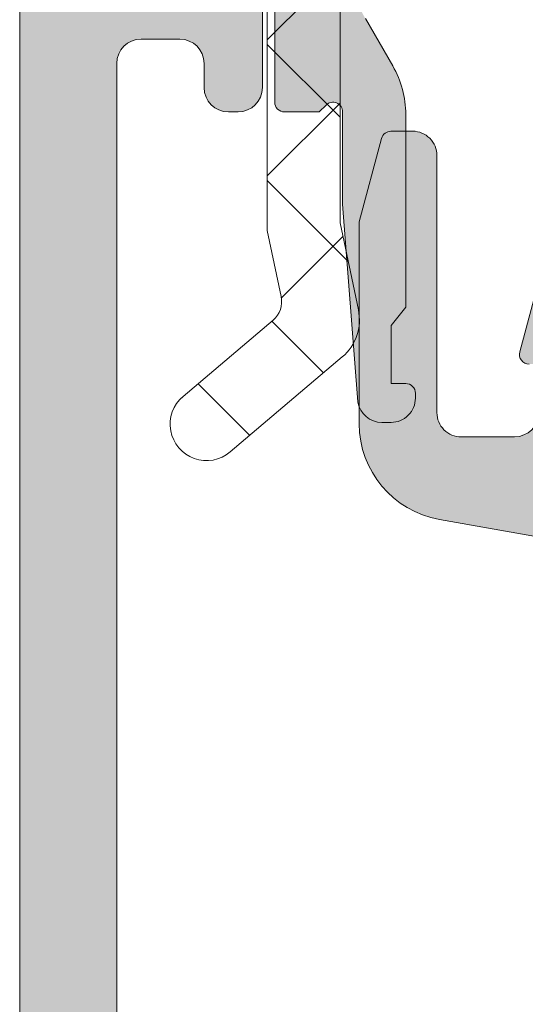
# Model space of a CAD drawing. Header units: millimetres. Extents: x 213386 to 506888, y 183055 to 450952.
# Tile 543 of 656: x 373049 to 373059, y 329685 to 329705. Entities that reach past the tile are written whole.
import ezdxf

# ---------------------------------------------------------------- set-up
doc = ezdxf.new("R2010")
doc.units = ezdxf.units.MM
doc.layers.add('FASÁDA DETAILNÍ', color=255, linetype='Continuous', lineweight=0)
doc.layers.add('NOVA', color=255, linetype='Continuous', lineweight=0)

# ---------------------------------------------------------------- blocks, each defined once
blk = doc.blocks.new('A$C69D17D4D')
at = {"layer": 'FASÁDA DETAILNÍ'}
h = blk.add_hatch(dxfattribs=at)
h.set_pattern_fill('ANSI37', color=256, scale=0.625, angle=90, style=0)
h.set_pattern_definition([(135, (0, 0), (-1.403165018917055, -1.403165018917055), []), (225, (0, 0), (1.403165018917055, -1.403165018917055), [])])
edge = h.paths.add_edge_path()
edge.add_ellipse((-24900.19754156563, 11963.88684667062), major_axis=(-5.039467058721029, 0), ratio=1, start_angle=299.79178446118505, end_angle=355.03553873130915, ccw=False)
edge.add_ellipse((-24902.5523417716, 11967.99993115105), major_axis=(-0.3000000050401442, 0), ratio=1, start_angle=270.00069261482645, end_angle=299.7921729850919, ccw=False)
edge.add_line((-24902.55234539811, 11968.29993115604), (-24902.01806139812, 11968.29993415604))
edge.add_ellipse((-24902.01806016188, 11967.99993439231), major_axis=(-0.2999997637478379, 0), ratio=1, start_angle=179.9999548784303, end_angle=270.0002361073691, ccw=False)
edge.add_line((-24901.71806039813, 11967.99993415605), (-24901.71806039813, 11966.44993715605))
edge.add_ellipse((-24901.41804975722, 11966.44994479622), major_axis=(-0.3000106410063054, 0), ratio=1, start_angle=0.00145911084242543, end_angle=89.99567605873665)
edge.add_line((-24901.41807239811, 11966.14993415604), (-24900.01809039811, 11966.14992315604))
edge.add_ellipse((-24900.0180932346, 11965.84993331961), major_axis=(-0.2999898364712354, 0), ratio=1, start_angle=180.0003507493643, end_angle=269.9994582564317, ccw=False)
edge.add_line((-24899.71810339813, 11965.84993515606), (-24899.71810339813, 11964.14992315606))
edge.add_ellipse((-24900.01811353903, 11964.14993029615), major_axis=(-0.3000101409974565, 0), ratio=1, start_angle=90.00441943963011, end_angle=179.9986363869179, ccw=False)
edge.add_line((-24900.01809039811, 11963.84992015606), (-24901.58192139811, 11963.84993115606))
edge.add_ellipse((-24901.61477842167, 11963.54877209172), major_axis=(-0.3029461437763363, 0), ratio=1, start_angle=-96.22645090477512, end_angle=13.48357731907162)
edge.add_ellipse((-24912.93074274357, 11954.84384896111), major_axis=(-14.00076634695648, 0), ratio=1, start_angle=195.3017322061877, end_angle=218.0756200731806, ccw=False)
edge.add_ellipse((-24898.93850496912, 11958.65056253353), major_axis=(-0.5004721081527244, 0), ratio=1, start_angle=12.91760852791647, end_angle=129.8066343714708)
edge.add_line((-24898.61810339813, 11958.26609515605), (-24898.61810339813, 11966.54937415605))
edge.add_ellipse((-24899.11810310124, 11966.54937362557), major_axis=(-0.4999997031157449, 0), ratio=1, start_angle=180.0000607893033, end_angle=240.0000196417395)
edge.add_line((-24898.86810339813, 11966.98238615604), (-24899.16810339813, 11967.15559215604))
edge.add_ellipse((-24898.918103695, 11967.58860468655), major_axis=(-0.4999997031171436, 0), ratio=1, start_angle=6.078951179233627e-05, end_angle=60.00001964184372, ccw=False)
edge.add_line((-24899.41810339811, 11967.58860415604), (-24899.41810339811, 11969.21795215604))
edge.add_ellipse((-24898.41810404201, 11969.21795293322), major_axis=(-0.9999993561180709, 0), ratio=1, start_angle=-59.94966113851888, end_angle=4.452882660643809e-05, ccw=False)
edge.add_ellipse((-24902.57443082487, 11976.40233364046), major_axis=(-7.3000234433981, 0), ratio=1, start_angle=120.0503545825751, end_angle=168.7144463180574)
edge.add_ellipse((-24895.5180938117, 11974.58710153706), major_axis=(-0.3999905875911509, 0), ratio=1, start_angle=255.1470247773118, end_angle=339.4981705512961)
edge.add_ellipse((-24901.86719193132, 11976.96116848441), major_axis=(-6.378448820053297, 0), ratio=1, start_angle=104.4525977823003, end_angle=159.4981254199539, ccw=False)
edge.add_line((-24900.27526539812, 11970.78456915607), (-24901.68597239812, 11970.42098215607))
edge.add_line((-24901.68597239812, 11970.42098215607), (-24902.54867339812, 11970.21086915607))
edge.add_ellipse((-24901.21810836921, 11964.87424643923), major_axis=(-5.499995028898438, 0), ratio=1, start_angle=-76.00004503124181, end_angle=3.420217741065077e-05)
edge.add_line((-24906.71810339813, 11964.87424315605), (-24906.71810339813, 11952.45621515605))
edge.add_line((-24906.71810339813, 11952.45621515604), (-24906.43048439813, 11951.09315815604))
edge.add_ellipse((-24906.91971072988, 11950.98992554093), major_axis=(-0.4999993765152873, 0), ratio=1, start_angle=130.2837515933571, end_angle=191.9153007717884, ccw=False)
edge.add_line((-24906.59642439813, 11950.60850015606), (-24908.45303239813, 11949.03488915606))
edge.add_ellipse((-24907.96810289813, 11948.46275015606), major_axis=(-0.7499997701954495, 0), ratio=1, start_angle=-49.71629384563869, end_angle=130.2837061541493)
edge.add_line((-24907.48317339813, 11947.89061115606), (-24905.17152939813, 11949.84989715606))
edge.add_ellipse((-24905.81810156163, 11950.61274876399), major_axis=(-0.9999990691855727, 0), ratio=1, start_angle=130.2836986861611, end_angle=191.9152478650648)
edge.add_line((-24904.83964839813, 11950.81921315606), (-24905.21810339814, 11952.61275015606))
edge.add_line((-24905.21810339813, 11952.61275015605), (-24905.21810339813, 11964.32295115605))
h = blk.add_hatch(color=256, dxfattribs=at)
edge = h.paths.add_edge_path()
edge.add_line((-24904.1641033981, 11950.49993115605), (-24903.8641033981, 11950.87313615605))
edge.add_line((-24903.86410339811, 11950.87313615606), (-24903.86410339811, 11954.84634115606))
edge.add_ellipse((-24905.86411060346, 11954.84633955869), major_axis=(-2.000007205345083, 0), ratio=1, start_angle=180.0000457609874, end_angle=209.9999336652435)
edge.add_line((-24904.13205239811, 11955.84634115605), (-24904.69615439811, 11956.82339315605))
edge.add_ellipse((-24902.96409619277, 11957.82339475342), major_axis=(-2.000007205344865, 0), ratio=1, start_angle=4.5760987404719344e-05, end_angle=29.99993366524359, ccw=False)
edge.add_line((-24904.96410339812, 11957.82339315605), (-24904.96410339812, 11963.54322715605))
edge.add_ellipse((-24904.46410377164, 11963.54322752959), major_axis=(-0.4999996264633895, 0), ratio=1, start_angle=-90.00004280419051, end_angle=4.280419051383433e-05, ccw=False)
edge.add_line((-24904.46410339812, 11964.04322715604), (-24902.56410339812, 11964.04322715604))
edge.add_ellipse((-24902.56384541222, 11964.54296917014), major_axis=(-0.4997420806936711, 0), ratio=1, start_angle=89.97042173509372, end_angle=180.0295782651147)
edge.add_line((-24902.06410339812, 11964.54322715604), (-24902.06410339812, 11965.54322715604))
edge.add_ellipse((-24902.56384541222, 11965.54348514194), major_axis=(-0.4997420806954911, 0), ratio=1, start_angle=179.9704217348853, end_angle=270.0295782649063)
edge.add_line((-24902.56410339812, 11966.04322715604), (-24903.56410339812, 11966.04322715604))
edge.add_ellipse((-24903.56436394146, 11966.5429666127), major_axis=(-0.4997395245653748, 0), ratio=1, start_angle=-0.029871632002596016, end_angle=90.02987163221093, ccw=False)
edge.add_line((-24904.06410339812, 11966.54322715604), (-24904.06410339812, 11967.54322715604))
edge.add_ellipse((-24904.56385152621, 11967.54348102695), major_axis=(-0.49974819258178, 0), ratio=1, start_angle=179.9708938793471, end_angle=270.0288769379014)
edge.add_line((-24904.56410339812, 11968.04322915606), (-24904.79713439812, 11968.04322915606))
edge.add_ellipse((-24904.79713487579, 11967.54322994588), major_axis=(-0.4999992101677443, 0), ratio=1, start_angle=269.9999452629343, end_angle=306.2493129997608)
edge.add_ellipse((-24902.96409697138, 11965.04322658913), major_axis=(-3.600006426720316, 0), ratio=1, start_angle=306.2493860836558, end_angle=359.9999591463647)
edge.add_line((-24906.56410339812, 11965.04322915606), (-24906.56410339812, 11955.09993115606))
edge.add_ellipse((-24906.36410354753, 11955.09993100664), major_axis=(-0.1999998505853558, 0), ratio=1, start_angle=-4.28043988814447e-05, end_angle=90.00004280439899)
edge.add_line((-24906.36410339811, 11954.89993115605), (-24905.64688239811, 11954.89993115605))
edge.add_line((-24905.64688239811, 11954.89993115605), (-24905.50598339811, 11955.04089215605))
edge.add_ellipse((-24905.36410346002, 11954.89993078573), major_axis=(-0.2000000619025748, 0), ratio=1, start_angle=180.0001060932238, end_angle=315.18607561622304, ccw=False)
edge.add_line((-24905.1641033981, 11954.89993115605), (-24905.1641033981, 11953.00036215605))
edge.add_line((-24905.1641033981, 11953.00036215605), (-24904.8497853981, 11948.92171415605))
edge.add_ellipse((-24904.35594075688, 11948.99993166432), major_axis=(-0.5000005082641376, 0), ratio=1, start_angle=9.000022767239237, end_angle=89.99992652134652)
edge.add_line((-24904.3559413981, 11948.49993115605), (-24904.1641033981, 11948.49993115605))
edge.add_ellipse((-24904.16410302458, 11948.99993078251), major_axis=(-0.4999996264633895, 0), ratio=1, start_angle=89.99995719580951, end_angle=180.0000428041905)
edge.add_line((-24903.6641033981, 11948.99993115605), (-24903.6641033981, 11949.09993115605))
edge.add_ellipse((-24903.86410324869, 11949.09993130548), major_axis=(-0.1999998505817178, 0), ratio=1, start_angle=179.9999571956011, end_angle=270.0000428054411)
edge.add_line((-24903.86410339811, 11949.29993115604), (-24904.16410339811, 11949.29993115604))
edge.add_line((-24904.1641033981, 11949.29993115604), (-24904.1641033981, 11950.49993115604))
h = blk.add_hatch(color=256, dxfattribs=at)
edge = h.paths.add_edge_path()
edge.add_arc((-24911.3180359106, 11964.49986385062), 0.5000674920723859, 90.00773245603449, 179.9922675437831, ccw=False)
edge.add_line((-24911.31810339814, 11964.99993133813), (-24907.31810339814, 11964.99993133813))
edge.add_arc((-24907.31817088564, 11964.49986385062), 0.5000674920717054, 360.0077324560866, 449.99226754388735, ccw=False)
edge.add_line((-24906.81810339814, 11964.49993133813), (-24906.81810339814, 11963.19988251))
edge.add_arc((-24907.31814029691, 11963.1999194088), 0.5000369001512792, 270.0042279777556, 359.99577202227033, ccw=False)
edge.add_line((-24907.31810339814, 11962.69988251), (-24907.81810339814, 11962.69988251))
edge.add_line((-24907.81810339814, 11962.69988251), (-24907.81810339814, 11963.69988251))
edge.add_line((-24907.81810339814, 11963.69988251), (-24909.31810339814, 11963.69988251))
edge.add_arc((-24909.31814037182, 11962.69991948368), 0.9999630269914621, 449.9978814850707, 540.0021185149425)
edge.add_line((-24910.31810339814, 11962.69988251), (-24910.31810339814, 11958.69988251))
edge.add_arc((-24909.3180265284, 11958.69995937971), 1.000076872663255, 180.0044039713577, 269.9955960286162)
edge.add_line((-24909.31810339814, 11957.69988251), (-24907.81810339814, 11957.69988251))
edge.add_line((-24907.81810339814, 11957.69988251), (-24907.81810339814, 11958.69988251))
edge.add_line((-24907.81810339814, 11958.69988251), (-24907.31810339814, 11958.69988251))
edge.add_arc((-24907.31804592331, 11958.1999399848), 0.4999425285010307, -0.006586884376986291, 90.0065868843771, ccw=False)
edge.add_line((-24906.81810339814, 11958.19988251), (-24906.81810339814, 11955.39989471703))
edge.add_arc((-24907.31810339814, 11955.39989471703), 0.5000000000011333, 270.0000000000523, 360.0000000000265, ccw=False)
edge.add_line((-24907.31810339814, 11954.89989471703), (-24907.51810339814, 11954.89989471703))
edge.add_arc((-24907.51810339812, 11955.39989471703), 0.5000000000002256, 179.9999999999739, 269.99999999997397, ccw=False)
edge.add_line((-24908.01810339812, 11955.39989471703), (-24908.01810339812, 11955.89989471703))
edge.add_arc((-24908.51813849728, 11955.89985961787), 0.500035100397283, 360.0040217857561, 449.9959782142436)
edge.add_line((-24908.51810339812, 11956.39989471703), (-24909.31810644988, 11956.39989471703))
edge.add_arc((-24909.31808988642, 11955.89987815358), 0.5000165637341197, 90.00189796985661, 179.9981020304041)
edge.add_line((-24909.81810644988, 11955.89989471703), (-24909.81810644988, 11924.59990082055))
edge.add_line((-24909.81810644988, 11924.59990082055), (-24909.38570981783, 11918.56144319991))
edge.add_arc((-24908.38649013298, 11918.59989926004), 0.9999594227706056, 182.2040028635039, 269.9999999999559)
edge.add_line((-24908.38649013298, 11917.59993983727), (-24901.71803792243, 11917.59993983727))
edge.add_arc((-24901.71803792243, 11918.09993983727), 0.5000000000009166, 270.0000000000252, 359.9999999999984)
edge.add_line((-24901.21803792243, 11918.09993983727), (-24901.21803792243, 11918.99993983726))
edge.add_arc((-24900.71803792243, 11918.99993983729), 0.5000000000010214, 90.00000000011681, 180.0000000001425, ccw=False)
edge.add_line((-24900.71803792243, 11919.49993983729), (-24899.31803639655, 11919.49993983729))
edge.add_arc((-24899.05051580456, 11919.57877628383), 0.278895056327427, 196.4198764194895, 271.1645893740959)
edge.add_line((-24899.04484739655, 11919.29993883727), (-24898.59125339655, 11919.29993883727))
edge.add_arc((-24898.58559273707, 11919.57880693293), 0.2789255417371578, 268.8371299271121, 343.5754054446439)
edge.add_line((-24898.31804939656, 11919.49993983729), (-24896.43803839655, 11919.49993983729))
edge.add_arc((-24896.43803839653, 11919.19993983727), 0.3000000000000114, 360.00000000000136, 450, ccw=False)
edge.add_line((-24896.13803839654, 11919.19993983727), (-24896.13803839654, 11918.21996551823))
edge.add_arc((-24896.43803839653, 11918.21996551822), 0.2999999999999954, 270.0000000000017, 360.00000000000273, ccw=False)
edge.add_line((-24896.43803839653, 11917.91996551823), (-24899.19803639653, 11917.91996551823))
edge.add_arc((-24899.19803639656, 11917.79996551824), 0.1200000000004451, 449.9999999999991, 540)
edge.add_line((-24899.31803639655, 11917.79996551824), (-24899.31803639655, 11913.49993983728))
edge.add_arc((-24898.81803639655, 11913.49993983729), 0.5000000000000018, 179.9999999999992, 269.9999999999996)
edge.add_line((-24898.81803639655, 11912.99993983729), (-24898.11803639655, 11912.99993983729))
edge.add_line((-24898.11803639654, 11912.99993983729), (-24895.72521607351, 11914.38143529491))
edge.add_arc((-24895.65615618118, 11914.26182005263), 0.1381197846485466, -1.0322764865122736e-10, 119.9999999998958, ccw=False)
edge.add_line((-24895.51803639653, 11914.26182005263), (-24895.51803639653, 11910.49993983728))
edge.add_arc((-24893.51803639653, 11910.49993983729), 1.999999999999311, 180.0000000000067, 270.0000000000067)
edge.add_line((-24893.51803639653, 11908.49993983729), (-24892.95004101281, 11908.49993983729))
edge.add_arc((-24892.95004101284, 11907.99993983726), 0.5000000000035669, 415.52092823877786, 449.99999999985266, ccw=False)
edge.add_arc((-24895.49751429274, 11904.29044123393), 4.999999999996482, 365.34922800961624, 415.5209282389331, ccw=False)
edge.add_arc((-24890.65616305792, 11904.73805962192), 0.1381197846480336, 240.0000000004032, 367.70243749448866, ccw=False)
edge.add_line((-24890.72522295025, 11904.61844437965), (-24893.11804327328, 11905.99993983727))
edge.add_line((-24893.11804327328, 11905.99993983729), (-24893.81804327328, 11905.99993983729))
edge.add_arc((-24893.81804327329, 11905.49993983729), 0.5, 450, 540)
edge.add_line((-24894.31804327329, 11905.49993983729), (-24894.31804327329, 11901.19991415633))
edge.add_arc((-24894.1980432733, 11901.19991415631), 0.1199999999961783, 180, 269.9999999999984)
edge.add_line((-24894.1980432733, 11901.07991415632), (-24891.43804527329, 11901.07991415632))
edge.add_arc((-24891.43804527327, 11900.77991415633), 0.2999999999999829, 0, 90.00000000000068, ccw=False)
edge.add_line((-24891.13804527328, 11900.77991415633), (-24891.13804527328, 11899.79993983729))
edge.add_arc((-24891.43804527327, 11899.79993983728), 0.300000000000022, 270.00000000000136, 360, ccw=False)
edge.add_line((-24891.43804527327, 11899.49993983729), (-24893.31805627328, 11899.49993983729))
edge.add_arc((-24893.58559961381, 11899.42107274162), 0.2789255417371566, 376.4245945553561, 451.1628700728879)
edge.add_line((-24893.5912602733, 11899.69994083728), (-24894.0448542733, 11899.69994083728))
edge.add_arc((-24894.0505226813, 11899.42110339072), 0.2788950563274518, 448.8354106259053, 523.5801235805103)
edge.add_line((-24894.31804327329, 11899.49993983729), (-24897.31810175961, 11899.49993983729))
edge.add_line((-24897.31810175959, 11899.49993983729), (-24898.01820465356, 11900.20001220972))
edge.add_line((-24898.01820465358, 11900.20001220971), (-24898.01820465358, 11900.80001831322))
edge.add_line((-24898.01820465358, 11900.80001831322), (-24896.41819855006, 11900.80001831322))
edge.add_arc((-24896.41820799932, 11901.30002776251), 0.5000094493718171, 270.0010827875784, 359.9989172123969)
edge.add_line((-24895.91819855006, 11901.30001831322), (-24895.91819855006, 11901.69544639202))
edge.add_arc((-24896.41819855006, 11901.69544639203), 0.5000000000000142, 360.0000000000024, 375.0000000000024)
edge.add_line((-24895.93523563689, 11901.82485591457), (-24896.31944443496, 11903.25874266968))
edge.add_arc((-24897.28537026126, 11902.99992362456), 1.000000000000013, 375.0000000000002, 450.0000000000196)
edge.add_line((-24897.28537026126, 11903.99992362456), (-24903.01819244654, 11903.99992362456))
edge.add_line((-24903.01819244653, 11903.99992362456), (-24903.01819244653, 11900.80001831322))
edge.add_line((-24903.01819244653, 11900.80001831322), (-24902.21820465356, 11900.80001831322))
edge.add_line((-24902.21820465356, 11900.80001831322), (-24902.21820465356, 11900.20001220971))
edge.add_line((-24902.21820465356, 11900.20001220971), (-24903.43063751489, 11899.50003052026))
edge.add_line((-24903.43063751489, 11899.50003052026), (-24904.51819244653, 11899.50003052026))
edge.add_line((-24904.51819244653, 11899.50003052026), (-24904.51819244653, 11914.49993983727))
edge.add_arc((-24905.01819244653, 11914.49993983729), 0.5000000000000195, 359.9999999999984, 450.0000000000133)
edge.add_line((-24905.01819244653, 11914.99993983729), (-24910.81810339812, 11914.99993983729))
edge.add_arc((-24910.81810339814, 11915.99993983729), 1, 180, 270.00000000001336, ccw=False)
edge.add_line((-24911.81810339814, 11915.99993983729), (-24911.81810339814, 11964.49993133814))
edge = h.paths.add_edge_path(flags=16)
edge.add_line((-24902.21820465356, 11905.59992362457), (-24897.81820465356, 11905.59992362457))
edge.add_arc((-24897.81820465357, 11906.09992362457), 0.5000000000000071, 270.0000000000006, 359.9999999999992)
edge.add_line((-24897.31820465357, 11906.09992362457), (-24897.31820465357, 11910.49992362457))
edge.add_arc((-24897.81820465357, 11910.49992362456), 0.4999999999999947, 359.9999999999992, 450.0000000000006)
edge.add_line((-24897.81820465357, 11910.99992362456), (-24902.21820465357, 11910.99992362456))
edge.add_arc((-24902.21820465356, 11910.49992362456), 0.5, 450, 540)
edge.add_line((-24902.71820465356, 11910.49992362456), (-24902.71820465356, 11906.09992362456))
edge.add_arc((-24902.21820465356, 11906.09992362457), 0.4999999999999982, 180, 270.0000000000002)
h = blk.add_hatch(color=256, dxfattribs=at)
edge = h.paths.add_edge_path(flags=16)
edge.add_line((-24899.32188839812, 11947.30007515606), (-24895.12213839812, 11947.30007515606))
edge.add_ellipse((-24895.1221380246, 11947.80007478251), major_axis=(-0.4999996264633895, 0), ratio=1, start_angle=89.99995719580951, end_angle=180.0000428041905)
edge.add_line((-24894.62213839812, 11947.80007515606), (-24894.62213839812, 11952.20009915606))
edge.add_ellipse((-24895.1221380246, 11952.20009952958), major_axis=(-0.4999996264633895, 0), ratio=1, start_angle=179.9999571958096, end_angle=270.0000428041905)
edge.add_line((-24895.12213839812, 11952.70009915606), (-24899.32188739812, 11952.70009915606))
edge.add_ellipse((-24899.3218869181, 11952.20009867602), major_axis=(-0.5000004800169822, 0), ratio=1, start_angle=270.0000550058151, end_angle=359.9999449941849)
edge.add_line((-24899.82188739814, 11952.20009915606), (-24899.82188839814, 11947.80007515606))
edge.add_ellipse((-24899.32188877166, 11947.80007478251), major_axis=(-0.4999996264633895, 0), ratio=1, start_angle=-4.280419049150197e-05, end_angle=90.00004280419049)
edge = h.paths.add_edge_path()
edge.add_line((-24896.40848439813, 11945.30169415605), (-24903.17148439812, 11946.50145415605))
edge.add_arc((-24902.82214002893, 11948.47070578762), 1.999998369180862, 179.9999607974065, 259.9404098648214, ccw=False)
edge.add_line((-24904.82213839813, 11948.47070715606), (-24904.82213839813, 11952.63568015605))
edge.add_line((-24904.82213839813, 11952.63568015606), (-24904.36185739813, 11954.35346915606))
edge.add_arc((-24904.16867234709, 11954.30170523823), 0.1999999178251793, 90.00001461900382, 164.9999614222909, ccw=False)
edge.add_line((-24904.16867239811, 11954.50170515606), (-24903.72213839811, 11954.50170515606))
edge.add_arc((-24903.72213802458, 11954.0017055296), 0.4999996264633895, -4.280419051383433e-05, 90.00004280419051, ccw=False)
edge.add_line((-24903.22213839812, 11954.00170515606), (-24903.22213839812, 11948.70170515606))
edge.add_arc((-24902.72213877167, 11948.70170478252), 0.4999996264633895, 179.9999571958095, 270.0000428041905)
edge.add_line((-24902.72213839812, 11948.20170515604), (-24901.62188839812, 11948.20170515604))
edge.add_arc((-24901.62188887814, 11948.70170563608), 0.5000004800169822, 270.0000550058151, 359.9999449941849)
edge.add_line((-24901.12188839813, 11948.70170515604), (-24901.12188839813, 11949.70170515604))
edge.add_line((-24901.12188839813, 11949.70170515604), (-24901.32188839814, 11949.70170515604))
edge.add_arc((-24901.32188810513, 11949.90170529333), 0.2000001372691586, 164.9999946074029, 269.99991606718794, ccw=False)
edge.add_line((-24901.51507339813, 11949.95346915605), (-24901.12188739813, 11951.42085715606))
edge.add_line((-24901.12188739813, 11951.42085715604), (-24901.12188739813, 11953.50170515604))
edge.add_arc((-24900.12188643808, 11953.50170419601), 1.000000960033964, 90.00005500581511, 179.9999449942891, ccw=False)
edge.add_line((-24900.12188739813, 11954.50170515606), (-24889.22238539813, 11954.50170515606))
edge.add_arc((-24889.2223851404, 11954.10170482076), 0.400000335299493, -29.999916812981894, 90.00003691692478, ccw=False)
edge.add_line((-24888.87597439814, 11953.90170515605), (-24889.37414039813, 11953.03885715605))
edge.add_line((-24889.37414039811, 11953.03885715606), (-24889.80201039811, 11951.54669615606))
edge.add_arc((-24890.09038919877, 11951.62938753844), 0.3000003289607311, 239.8207587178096, 343.9999831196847, ccw=False)
edge.add_line((-24890.24120139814, 11951.37005015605), (-24892.70681239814, 11952.80178515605))
edge.add_line((-24892.70681239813, 11952.80178515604), (-24893.12723139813, 11952.80178515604))
edge.add_arc((-24893.13072390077, 11952.6102168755), 0.191600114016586, 88.95554997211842, 182.5222218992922)
edge.add_line((-24893.32213839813, 11952.60178515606), (-24893.32213839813, 11946.11234615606))
edge.add_arc((-24893.12297186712, 11946.0941084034), 0.1999998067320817, 174.7679954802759, 294.1409481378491)
edge.add_line((-24893.04117539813, 11945.91160015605), (-24890.65749039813, 11946.97992115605))
edge.add_arc((-24890.57569364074, 11946.79741255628), 0.2000002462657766, 21.97379771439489, 114.14098223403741, ccw=False)
edge.add_line((-24890.39022239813, 11946.87224915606), (-24889.57386239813, 11944.84902115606))
edge.add_arc((-24889.94480427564, 11944.69934805), 0.3999998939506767, -90.00001754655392, 21.97381787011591, ccw=False)
edge.add_line((-24889.94480439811, 11944.29934815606), (-24892.00895139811, 11944.29934715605))
edge.add_arc((-24892.00895226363, 11944.59934679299), 0.2999996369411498, 217.9049134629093, 270.00016529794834, ccw=False)
edge.add_arc((-24892.48237182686, 11944.2307362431), 0.300000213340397, 37.90465250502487, 105.9998620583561)
edge.add_line((-24892.56506239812, 11944.51911515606), (-24893.32295139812, 11944.30179315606))
edge.add_arc((-24893.3229518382, 11945.90179220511), 1.599999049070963, 211.5923944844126, 270.0000157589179, ccw=False)
edge.add_arc((-24895.11172388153, 11944.80166018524), 0.4999999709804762, 31.59233596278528, 89.9984549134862)
edge.add_line((-24895.11171039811, 11945.30166015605), (-24896.40848439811, 11945.30169415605))
for p, q in [((-24911.81810339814, 11915.99993983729), (-24911.81810339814, 11964.49993133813)), ((-24906.81810339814, 11958.19988251), (-24906.81810339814, 11955.39989471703)), ((-24908.51810339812, 11956.39989471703), (-24909.31810644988, 11956.39989471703)), ((-24909.81810644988, 11955.89989471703), (-24909.81810644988, 11924.59990082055)), ((-24908.01810339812, 11955.39989471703), (-24908.01810339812, 11955.89989471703)), ((-24907.31810339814, 11954.89989471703), (-24907.51810339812, 11954.89989471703))]:
    blk.add_line(p, q, dxfattribs=at)
at = {"layer": 'FASÁDA DETAILNÍ', "extrusion": (0, 0, -1)}
for points in [[(24906.71810339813, 11964.87424315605), (24906.71810339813, 11952.45621515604), (24906.43048439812, 11951.09315815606), (24906.43048439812, 11951.09315815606, 0.275594), (24906.59642439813, 11950.60850015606), (24908.45303239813, 11949.03488915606), (24908.45303239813, 11949.03488915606, -1), (24907.48317339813, 11947.89061115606), (24905.17152939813, 11949.84989715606), (24905.17152939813, 11949.84989715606, -0.275594), (24904.83964839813, 11950.81921315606), (24905.21810339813, 11952.61275015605), (24905.21810339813, 11964.32295115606)], [(24906.56410339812, 11965.04322915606), (24906.56410339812, 11955.09993115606), (24906.56410339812, 11955.09993115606, -0.414214), (24906.36410339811, 11954.89993115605), (24905.64688239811, 11954.89993115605), (24905.50598339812, 11955.04089215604), (24905.50598339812, 11955.04089215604, 0.669353), (24905.1641033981, 11954.89993115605), (24905.1641033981, 11953.00036215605), (24904.84978539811, 11948.92171415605), (24904.84978539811, 11948.92171415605, -0.368919), (24904.3559413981, 11948.49993115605), (24904.1641033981, 11948.49993115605), (24904.1641033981, 11948.49993115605, -0.414214), (24903.6641033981, 11948.99993115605), (24903.6641033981, 11949.09993115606), (24903.6641033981, 11949.09993115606, -0.414214), (24903.86410339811, 11949.29993115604), (24904.1641033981, 11949.29993115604), (24904.1641033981, 11950.49993115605), (24904.1641033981, 11950.49993115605), (24903.86410339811, 11950.87313615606), (24903.86410339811, 11954.84634115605), (24903.86410339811, 11954.84634115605, -0.131652), (24904.13205239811, 11955.84634115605), (24904.69615439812, 11956.82339315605)]]:
    blk.add_lwpolyline(points, format="xyb", dxfattribs=at)
at = {"layer": 'FASÁDA DETAILNÍ'}
for points in [[(-24896.40848439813, 11945.30169415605), (-24903.17148439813, 11946.50145415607), (-24903.17148439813, 11946.50145415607, -0.363676), (-24904.82213839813, 11948.47070715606), (-24904.82213839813, 11952.63568015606), (-24904.36185739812, 11954.35346915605), (-24904.36185739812, 11954.35346915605, -0.339454), (-24904.16867239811, 11954.50170515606), (-24903.72213839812, 11954.50170515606), (-24903.72213839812, 11954.50170515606, -0.414214), (-24903.22213839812, 11954.00170515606), (-24903.22213839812, 11948.70170515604), (-24903.22213839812, 11948.70170515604, 0.414214), (-24902.72213839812, 11948.20170515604), (-24901.62188839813, 11948.20170515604), (-24901.62188839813, 11948.20170515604, 0.414213), (-24901.12188839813, 11948.70170515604)], [(-24901.32188839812, 11949.70170515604, -0.493145), (-24901.51507339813, 11949.95346915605), (-24901.12188739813, 11951.42085715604)]]:
    blk.add_lwpolyline(points, format="xyb", dxfattribs=at)
for centre, radius, start, end in [((-24909.31808988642, 11955.89987815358), 0.5000165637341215, 90.00189797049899, 179.9981020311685), ((-24908.51813849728, 11955.89985961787), 0.5000351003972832, 0.004021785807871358, 89.99597821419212), ((-24907.51810339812, 11955.39989471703), 0.5000000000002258, 180, 270), ((-24907.31810339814, 11955.39989471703), 0.5000000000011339, 270, 0)]:
    blk.add_arc(centre, radius, start, end, dxfattribs=at)

msp = doc.modelspace()

# ---------------------------------------------------------------- block references
at = {"layer": 'NOVA', "ltscale": 300}
msp.add_blockref('A$C69D17D4D', (397960.6382589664, 317748.1544064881), dxfattribs=at)

doc.saveas('drawing.dxf')
